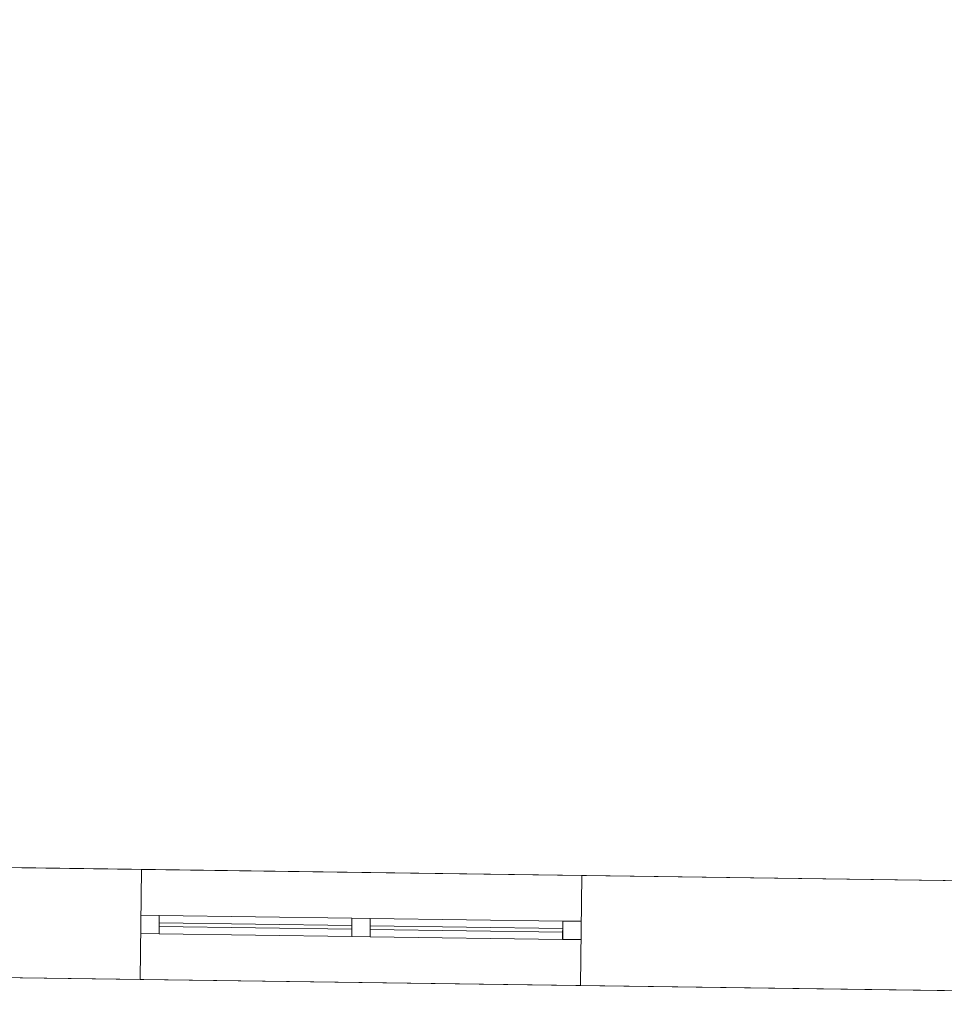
# Model space of a CAD drawing. Header units: millimetres. Extents: x -430348 to -225823, y -86243 to 5084.
# Tile 465 of 656: x -394138 to -391618, y -7347 to -4664. Entities that reach past the tile are written whole.
import ezdxf

# ---------------------------------------------------------------- set-up
doc = ezdxf.new("R2010")
doc.units = ezdxf.units.MM
for name, color, linetype, lineweight in [('A-GLAZ-CURT', 52, 'Continuous', 9), ('A-GLAZ-CWMG', 51, 'Continuous', 9), ('A-ROOF', 132, 'Continuous', 9), ('A-WALL', 113, 'Continuous', 9)]:
    doc.layers.add(name, color=color, linetype=linetype, lineweight=lineweight)

# ---------------------------------------------------------------- blocks, each defined once
blk = doc.blocks.new('System Panel - Glazed-518558-_3D_ Copy 1')
at = {"layer": 'A-GLAZ-CURT', "transparency": 33554471}
mesh = blk.add_polyface(dxfattribs=at)
corners = [(-262.5, 5), (-262.5, 5, 850), (262.5, 5, 850), (262.5, 5)]
mesh.append_faces([[corners[k] for k in face] for face in [(2, 3, 0, 1)]])
mesh = blk.add_polyface(dxfattribs=at)
corners = [(262.5, -5), (-262.5, -5), (-262.5, 5), (262.5, 5)]
mesh.append_faces([[corners[k] for k in face] for face in [(3, 0, 1, 2)]])
mesh = blk.add_polyface(dxfattribs=at)
corners = [(-262.5, -5, 850), (262.5, -5, 850), (262.5, 5, 850), (-262.5, 5, 850)]
mesh.append_faces([[corners[k] for k in face] for face in [(3, 0, 1, 2)]])
mesh = blk.add_polyface(dxfattribs=at)
corners = [(-262.5, -5), (-262.5, -5, 850), (-262.5, 5, 850), (-262.5, 5)]
mesh.append_faces([[corners[k] for k in face] for face in [(0, 1, 2, 3)]])
mesh = blk.add_polyface(dxfattribs=at)
corners = [(262.5, -5, 850), (262.5, -5), (262.5, 5), (262.5, 5, 850)]
mesh.append_faces([[corners[k] for k in face] for face in [(0, 1, 2, 3)]])
mesh = blk.add_polyface(dxfattribs=at)
corners = [(-262.5, -5), (262.5, -5), (262.5, -5, 850), (-262.5, -5, 850)]
mesh.append_faces([[corners[k] for k in face] for face in [(2, 3, 0, 1)]])
blk = doc.blocks.new('Rectangular Mullion - 50mm x 50mm-353423-_3D_ Copy 1')
at = {"layer": 'A-GLAZ-CWMG'}
mesh = blk.add_polyface(dxfattribs=at)
corners = [(0, 25), (-50, 25), (-50, -25), (0, -25)]
mesh.append_faces([[corners[k] for k in face] for face in [(2, 3, 0, 1)]])
mesh = blk.add_polyface(dxfattribs=at)
corners = [(0, 25, -950), (0, -25, -950), (-50, -25, -950), (-50, 25, -950)]
mesh.append_faces([[corners[k] for k in face] for face in [(0, 1, 2, 3)]])
mesh = blk.add_polyface(dxfattribs=at)
corners = [(-50, 25), (0, 25), (0, 25, -950), (-50, 25, -950)]
mesh.append_faces([[corners[k] for k in face] for face in [(0, 1, 2, 3)]])
mesh = blk.add_polyface(dxfattribs=at)
corners = [(-50, -25), (-50, 25), (-50, 25, -950), (-50, -25, -950)]
mesh.append_faces([[corners[k] for k in face] for face in [(0, 1, 2, 3)]])
mesh = blk.add_polyface(dxfattribs=at)
corners = [(0, 25), (0, -25), (0, -25, -950), (0, 25, -950)]
mesh.append_faces([[corners[k] for k in face] for face in [(0, 1, 2, 3)]])
mesh = blk.add_polyface(dxfattribs=at)
corners = [(0, -25), (-50, -25), (-50, -25, -950), (0, -25, -950)]
mesh.append_faces([[corners[k] for k in face] for face in [(0, 1, 2, 3)]])
blk = doc.blocks.new('Rectangular Mullion - 50mm x 50mm-323047-_3D_ Copy 1')
at = {"layer": 'A-GLAZ-CWMG'}
mesh = blk.add_polyface(dxfattribs=at)
corners = [(0, 25), (-50, 25), (-50, -25), (0, -25)]
mesh.append_faces([[corners[k] for k in face] for face in [(3, 0, 1, 2)]])
mesh = blk.add_polyface(dxfattribs=at)
corners = [(0, 25, -525), (0, -25, -525), (-50, -25, -525), (-50, 25, -525)]
mesh.append_faces([[corners[k] for k in face] for face in [(3, 0, 1, 2)]])
mesh = blk.add_polyface(dxfattribs=at)
corners = [(-50, 25), (0, 25), (0, 25, -525), (-50, 25, -525)]
mesh.append_faces([[corners[k] for k in face] for face in [(0, 1, 2, 3)]])
mesh = blk.add_polyface(dxfattribs=at)
corners = [(-50, -25), (-50, 25), (-50, 25, -525), (-50, -25, -525)]
mesh.append_faces([[corners[k] for k in face] for face in [(0, 1, 2, 3)]])
mesh = blk.add_polyface(dxfattribs=at)
corners = [(0, 25), (0, -25), (0, -25, -525), (0, 25, -525)]
mesh.append_faces([[corners[k] for k in face] for face in [(0, 1, 2, 3)]])
mesh = blk.add_polyface(dxfattribs=at)
corners = [(0, -25), (-50, -25), (-50, -25, -525), (0, -25, -525)]
mesh.append_faces([[corners[k] for k in face] for face in [(0, 1, 2, 3)]])
blk = doc.blocks.new('Rectangular Mullion - 50mm x 50mm-353424-_3D_ Copy 1')
at = {"layer": 'A-GLAZ-CWMG'}
mesh = blk.add_polyface(dxfattribs=at)
corners = [(0, 25), (-50, 25), (-50, -25), (0, -25)]
mesh.append_faces([[corners[k] for k in face] for face in [(2, 3, 0, 1)]])
mesh = blk.add_polyface(dxfattribs=at)
corners = [(0, 25, -950), (0, -25, -950), (-50, -25, -950), (-50, 25, -950)]
mesh.append_faces([[corners[k] for k in face] for face in [(0, 1, 2, 3)]])
mesh = blk.add_polyface(dxfattribs=at)
corners = [(-50, 25), (0, 25), (0, 25, -950), (-50, 25, -950)]
mesh.append_faces([[corners[k] for k in face] for face in [(0, 1, 2, 3)]])
mesh = blk.add_polyface(dxfattribs=at)
corners = [(-50, -25), (-50, 25), (-50, 25, -950), (-50, -25, -950)]
mesh.append_faces([[corners[k] for k in face] for face in [(0, 1, 2, 3)]])
mesh = blk.add_polyface(dxfattribs=at)
corners = [(0, 25), (0, -25), (0, -25, -950), (0, 25, -950)]
mesh.append_faces([[corners[k] for k in face] for face in [(0, 1, 2, 3)]])
mesh = blk.add_polyface(dxfattribs=at)
corners = [(0, -25), (-50, -25), (-50, -25, -950), (0, -25, -950)]
mesh.append_faces([[corners[k] for k in face] for face in [(0, 1, 2, 3)]])
blk = doc.blocks.new('Rectangular Mullion - 50mm x 50mm-323046-_3D_ Copy 1')
at = {"layer": 'A-GLAZ-CWMG'}
mesh = blk.add_polyface(dxfattribs=at)
corners = [(0, 25), (-50, 25), (-50, -25), (0, -25)]
mesh.append_faces([[corners[k] for k in face] for face in [(3, 0, 1, 2)]])
mesh = blk.add_polyface(dxfattribs=at)
corners = [(0, 25, -525), (0, -25, -525), (-50, -25, -525), (-50, 25, -525)]
mesh.append_faces([[corners[k] for k in face] for face in [(3, 0, 1, 2)]])
mesh = blk.add_polyface(dxfattribs=at)
corners = [(-50, 25), (0, 25), (0, 25, -525), (-50, 25, -525)]
mesh.append_faces([[corners[k] for k in face] for face in [(0, 1, 2, 3)]])
mesh = blk.add_polyface(dxfattribs=at)
corners = [(-50, -25), (-50, 25), (-50, 25, -525), (-50, -25, -525)]
mesh.append_faces([[corners[k] for k in face] for face in [(0, 1, 2, 3)]])
mesh = blk.add_polyface(dxfattribs=at)
corners = [(0, 25), (0, -25), (0, -25, -525), (0, 25, -525)]
mesh.append_faces([[corners[k] for k in face] for face in [(0, 1, 2, 3)]])
mesh = blk.add_polyface(dxfattribs=at)
corners = [(0, -25), (-50, -25), (-50, -25, -525), (0, -25, -525)]
mesh.append_faces([[corners[k] for k in face] for face in [(0, 1, 2, 3)]])
blk = doc.blocks.new('Rectangular Mullion - 50mm x 50mm-518557-_3D_ Copy 1')
at = {"layer": 'A-GLAZ-CWMG'}
mesh = blk.add_polyface(dxfattribs=at)
corners = [(25, 25), (-25, 25), (-25, -25), (25, -25)]
mesh.append_faces([[corners[k] for k in face] for face in [(2, 3, 0, 1)]])
mesh = blk.add_polyface(dxfattribs=at)
corners = [(25, 25, -950), (25, -25, -950), (-25, -25, -950), (-25, 25, -950)]
mesh.append_faces([[corners[k] for k in face] for face in [(0, 1, 2, 3)]])
mesh = blk.add_polyface(dxfattribs=at)
corners = [(-25, 25), (25, 25), (25, 25, -950), (-25, 25, -950)]
mesh.append_faces([[corners[k] for k in face] for face in [(3, 0, 1, 2)]])
mesh = blk.add_polyface(dxfattribs=at)
corners = [(-25, -25), (-25, 25), (-25, 25, -950), (-25, -25, -950)]
mesh.append_faces([[corners[k] for k in face] for face in [(3, 0, 1, 2)]])
mesh = blk.add_polyface(dxfattribs=at)
corners = [(25, 25), (25, -25), (25, -25, -950), (25, 25, -950)]
mesh.append_faces([[corners[k] for k in face] for face in [(3, 0, 1, 2)]])
mesh = blk.add_polyface(dxfattribs=at)
corners = [(25, -25), (-25, -25), (-25, -25, -950), (25, -25, -950)]
mesh.append_faces([[corners[k] for k in face] for face in [(3, 0, 1, 2)]])

msp = doc.modelspace()

# ---------------------------------------------------------------- block references
at = {"layer": 'A-GLAZ-CURT', "transparency": 33554471, "rotation": 359.2073261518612}
for p in [(-393495, -7133.7, 59497.6), (-392920.1, -7141.7, 59497.6)]:
    msp.add_blockref('System Panel - Glazed-518558-_3D_ Copy 1', p, dxfattribs=at)
at = {"layer": 'A-GLAZ-CWMG', "rotation": 179.2073261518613}
msp.add_blockref('Rectangular Mullion - 50mm x 50mm-353423-_3D_ Copy 1', (-393807.5, -7129.4, 60397.6), dxfattribs=at)
at = {"layer": 'A-GLAZ-CWMG', "extrusion": (-0.999904, 0.013834, 0), "rotation": 270}
for p in [(12576.8, 59447.6, 393621.2), (12576.8, 59447.6, 393046.2)]:
    msp.add_blockref('Rectangular Mullion - 50mm x 50mm-323046-_3D_ Copy 1', p, dxfattribs=at)
at = {"layer": 'A-GLAZ-CWMG', "extrusion": (0.999904, -0.013834, 0), "rotation": 90}
for p in [(-12576.8, 60397.6, -393096.2), (-12576.8, 60397.6, -392521.2)]:
    msp.add_blockref('Rectangular Mullion - 50mm x 50mm-323047-_3D_ Copy 1', p, dxfattribs=at)
at = {"layer": 'A-GLAZ-CWMG', "extrusion": (0, 0, -1), "rotation": 180.7926738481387}
for name, p in [('Rectangular Mullion - 50mm x 50mm-518557-_3D_ Copy 1', (393207.5, -7137.7, -59447.6)), ('Rectangular Mullion - 50mm x 50mm-353424-_3D_ Copy 1', (392607.6, -7146, -59447.6))]:
    msp.add_blockref(name, p, dxfattribs=at)

# ---------------------------------------------------------------- meshes
at = {"layer": 'A-ROOF'}
mesh = msp.add_polyface(dxfattribs=at)
corners = [(-394659.5, -7267.6, 60697.6), (-394607.6, -3518, 61492.4), (-388854.6, -3597.6, 61492.4), (-388906.5, -7347.2, 60697.6)]
mesh.append_faces([[corners[k] for k in face] for face in [(3, 0, 1, 2)]])
mesh = msp.add_polyface(dxfattribs=at)
corners = [(-394607.6, -3518, 61594.6), (-394659.5, -7267.6, 60799.8), (-388906.5, -7347.2, 60799.8), (-388854.6, -3597.6, 61594.6)]
mesh.append_faces([[corners[k] for k in face] for face in [(0, 1, 2, 3)]])
mesh = msp.add_polyface(dxfattribs=at)
corners = [(-388906.5, -7347.2, 60697.6), (-388906.5, -7347.2, 60799.8), (-394659.5, -7267.6, 60799.8), (-394659.5, -7267.6, 60697.6)]
mesh.append_faces([[corners[k] for k in face] for face in [(2, 3, 0, 1)]])
at = {"layer": 'A-WALL'}
mesh = msp.add_polyface(dxfattribs=at)
corners = [(-389202.3, -7043.1, 58197.6), (-389206.5, -7343.1, 58197.6), (-389809.9, -7334.7, 58197.6), (-389805.8, -7034.8, 58197.6), (-394659.5, -7267.6, 58197.6), (-394658.8, -7217.6, 58197.6), (-394655.3, -6967.7, 58197.6), (-394355.4, -6971.8, 58197.6), (-391555.6, -7010.5, 58197.6), (-391559.8, -7310.5, 58197.6)]
mesh.append_faces([[corners[k] for k in face] for face in [(2, 3, 0, 1)]])
mesh.append_faces([[corners[k] for k in face] for face in [(5, 6, 7, 4)]], dxfattribs={"vtx2": -1})
mesh.append_faces([[corners[k] for k in face] for face in [(7, 8, 9, 4)]], dxfattribs={"vtx3": -1})
mesh = msp.add_polyface(dxfattribs=at)
corners = [(-389202.3, -7043.1, 60761.2), (-394355.4, -6971.8, 60761.2), (-394655.3, -6967.7, 60761.2), (-394659.5, -7267.6, 60697.6), (-389206.5, -7343.1, 60697.6)]
mesh.append_faces([[corners[k] for k in face] for face in [(2, 3, 1)]], dxfattribs={"vtx1": -1})
mesh.append_faces([[corners[k] for k in face] for face in [(4, 0, 1, 3)]], dxfattribs={"vtx2": -1})
mesh = msp.add_polyface(dxfattribs=at)
corners = [(-389202.3, -7043.1, 60761.2), (-389202.3, -7043.1, 58197.6), (-389805.8, -7034.8, 58197.6), (-389805.8, -7034.8, 60397.6), (-391555.6, -7010.5, 60397.6), (-391555.6, -7010.5, 58197.6), (-394355.4, -6971.8, 58197.6), (-394655.3, -6967.7, 58197.6), (-394655.3, -6967.7, 60761.2), (-394355.4, -6971.8, 60761.2), (-393805.4, -6979.4, 60397.6), (-393805.4, -6979.4, 59447.6), (-392605.5, -6996, 59447.6), (-392605.5, -6996, 60397.6)]
mesh.append_faces([[corners[k] for k in face] for face in [(13, 9, 4)]], dxfattribs={"vtx0": -1, "vtx1": -1, "vtx2": -1})
mesh.append_faces([[corners[k] for k in face] for face in [(0, 3, 4, 9), (12, 5, 6, 11), (9, 13, 10, 8)]], dxfattribs={"vtx0": -1, "vtx2": -1})
mesh.append_faces([[corners[k] for k in face] for face in [(11, 6, 7, 8)]], dxfattribs={"vtx0": -1, "vtx3": -1})
mesh.append_faces([[corners[k] for k in face] for face in [(10, 11, 8)]], dxfattribs={"vtx1": -1, "vtx2": -1})
mesh.append_faces([[corners[k] for k in face] for face in [(12, 13, 4, 5)]], dxfattribs={"vtx1": -1, "vtx3": -1})
mesh.append_faces([[corners[k] for k in face] for face in [(1, 2, 3, 0)]], dxfattribs={"vtx2": -1})
mesh = msp.add_polyface(dxfattribs=at)
corners = [(-393809.6, -7279.4, 59447.6), (-393805.4, -6979.4, 59447.6), (-393805.4, -6979.4, 60397.6), (-393809.6, -7279.4, 60397.6)]
mesh.append_faces([[corners[k] for k in face] for face in [(0, 1, 2, 3)]])
mesh = msp.add_polyface(dxfattribs=at)
corners = [(-393809.6, -7279.4, 60397.6), (-393805.4, -6979.4, 60397.6), (-392605.5, -6996, 60397.6), (-392609.7, -7296, 60397.6)]
mesh.append_faces([[corners[k] for k in face] for face in [(0, 1, 2, 3)]])
mesh = msp.add_polyface(dxfattribs=at)
corners = [(-393805.4, -6979.4, 59447.6), (-393809.6, -7279.4, 59447.6), (-392609.7, -7296, 59447.6), (-392605.5, -6996, 59447.6)]
mesh.append_faces([[corners[k] for k in face] for face in [(3, 0, 1, 2)]])
mesh = msp.add_polyface(dxfattribs=at)
corners = [(-392609.7, -7296, 60397.6), (-392605.5, -6996, 60397.6), (-392605.5, -6996, 59447.6), (-392609.7, -7296, 59447.6)]
mesh.append_faces([[corners[k] for k in face] for face in [(0, 1, 2, 3)]])
mesh = msp.add_polyface(dxfattribs=at)
corners = [(-389206.5, -7343.1, 58197.6), (-389206.5, -7343.1, 60697.6), (-394659.5, -7267.6, 60697.6), (-394659.5, -7267.6, 58197.6), (-391559.8, -7310.5, 58197.6), (-391559.8, -7310.5, 60397.6), (-389809.9, -7334.7, 60397.6), (-389809.9, -7334.7, 58197.6), (-393809.6, -7279.4, 59447.6), (-393809.6, -7279.4, 60397.6), (-392609.7, -7296, 60397.6), (-392609.7, -7296, 59447.6)]
mesh.append_faces([[corners[k] for k in face] for face in [(5, 10, 11, 4)]], dxfattribs={"vtx0": -1, "vtx2": -1})
mesh.append_faces([[corners[k] for k in face] for face in [(2, 9, 10, 5)]], dxfattribs={"vtx0": -1, "vtx2": -1, "vtx3": -1})
mesh.append_faces([[corners[k] for k in face] for face in [(11, 8, 3, 4), (2, 3, 8, 9), (5, 6, 1, 2)]], dxfattribs={"vtx1": -1, "vtx3": -1})
mesh.append_faces([[corners[k] for k in face] for face in [(6, 7, 0, 1)]], dxfattribs={"vtx3": -1})

doc.saveas('drawing.dxf')
